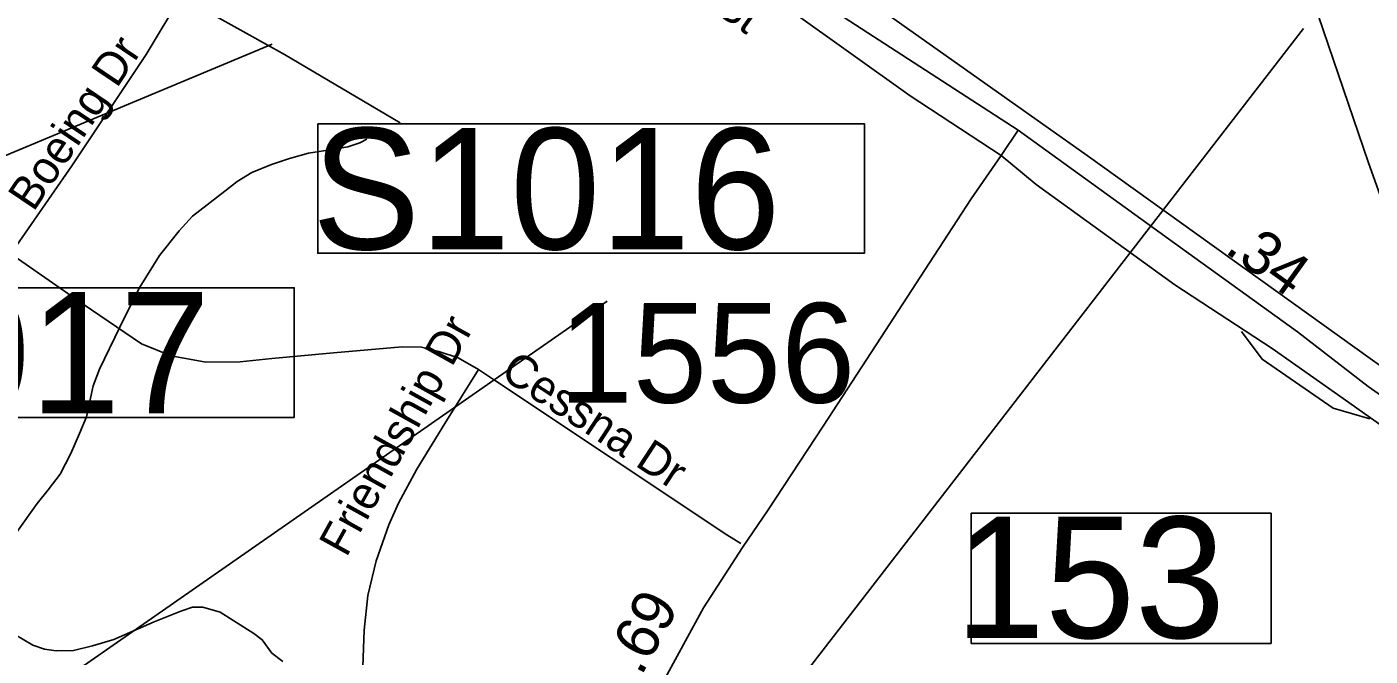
# Model space of a CAD drawing. Extents: x 1662474 to 1856135, y 779280 to 917889.
# Drawn here: x 1720496 to 1724377, y 849194 to 851011 of the extents above; entities that cross this region are included whole.
import ezdxf

# ---------------------------------------------------------------- set-up
doc = ezdxf.new("R2010")
doc.units = 0
for name, color, linetype in [('Cogo Default Point CELL', 7, 'Continuous'), ('Exist Boundary Political City Limit New', 7, 'Continuous'), ('Exist Hydrographic Misc Water Feature', 7, 'Continuous'), ('Exist Railroad Mainline', 7, 'Continuous'), ('Exist Railroad Siding', 7, 'Continuous'), ('Exist Road Non-System Type 51', 7, 'Continuous'), ('Exist Road Non-System Type 51 Label', 7, 'Continuous'), ('Exist Road Primary Interstate Structure Culvert Number Label', 7, 'Continuous'), ('Exist Road Primary Interstate Structure Ovrhead Sign CELL', 7, 'Continuous'), ('Exist Road Primary Interstate Structure Standard Bridge Number Label', 7, 'Continuous'), ('Exist Road Secondary Type 51 Attributed', 7, 'Continuous'), ('Exist Road Secondary Type 51 Label', 7, 'Continuous'), ('Exist Road Secondary Type 51 Undivided 4 Lane Attributed', 7, 'Continuous'), ('Exist Utilities Electrical Transmission Line', 7, 'Continuous'), ('Map Preparation Boundary City Limit Buffer Line', 7, 'Continuous'), ('Prop DGN Element Guardrail', 7, 'Continuous'), ('Scratch_Level_6', 7, 'Continuous')]:
    doc.layers.add(name, color=color, linetype=linetype)

msp = doc.modelspace()

# ---------------------------------------------------------------- linework, layer by layer
at = {"layer": 'Exist Boundary Political City Limit New'}
msp.add_lwpolyline([(1718631, 853967.1), (1718659, 853845.6), (1718883.1, 853780.1), (1719275.1, 853611.9), (1719629.9, 853406.2), (1720451.4, 852836.1), (1723559.8, 850639.7), (1724745.2, 849789.2)], dxfattribs=at)
at = {"layer": 'Exist Hydrographic Misc Water Feature'}
for points in [[(1721477.9, 850686.7), (1721458, 850676.4), (1721423.5, 850664.8), (1721371.4, 850656), (1721309.3, 850646.6), (1721255, 850631.3), (1721202.7, 850613.5), (1721146.3, 850590), (1721103.8, 850564.7), (1721067.5, 850536.7), (1720974.7, 850463.9), (1720936.3, 850421.9), (1720879.5, 850350.9), (1720822.3, 850259.3), (1720779.4, 850174.1), (1720705.8, 850022.1), (1720687.2, 849974.9), (1720668.1, 849885), (1720647.6, 849837), (1720623, 849779.3), (1720592.2, 849719.1), (1720557.8, 849673.9), (1720525.4, 849634.4), (1720466.3, 849551)], [(1721235.5, 849178.3), (1721203.7, 849202.9), (1721176, 849241.2), (1721152.2, 849259.7), (1721054.8, 849320.8), (1721004.8, 849335), (1720974.7, 849335.5), (1720940.6, 849323.9), (1720863.9, 849292.6), (1720817.8, 849273.1), (1720747.5, 849241.7), (1720685.3, 849224.1), (1720631, 849210.4), (1720581, 849209), (1720546.9, 849213.8), (1720512.9, 849225.9), (1720461.2, 849256.6)]]:
    msp.add_lwpolyline(points, dxfattribs=at)
at = {"layer": 'Exist Railroad Mainline'}
for points in [[(1721364, 851996.6), (1721856.6, 851651.2), (1722349.3, 851303.8), (1722705.1, 851056), (1723048.7, 850812.3), (1723310.8, 850640)], [(1723310.8, 850640), (1723412.2, 850556.2), (1723813.5, 850265.9), (1724094.8, 850082.3)], [(1724094.8, 850082.3), (1724299.7, 849937.5), (1724799.5, 849584.6), (1725022.5, 849446.3), (1725156.6, 849380.9), (1725458, 849239.3)]]:
    msp.add_lwpolyline(points, dxfattribs=at)
at = {"layer": 'Exist Railroad Siding'}
msp.add_lwpolyline([(1724006.1, 850131.7), (1724065.3, 850051.1), (1724270.7, 849909.6), (1724376.9, 849879.6)], dxfattribs=at)
at = {"layer": 'Exist Road Non-System Type 51'}
for points in [[(1720941, 851098.7), (1720841, 850931), (1720625.6, 850609.8), (1720449.4, 850355.9)], [(1720941, 851098.7), (1721240, 850931), (1721574.4, 850734.2)], [(1721801.4, 850021.6), (1721741.9, 850054.9), (1721685.9, 850073.8), (1721635.8, 850086.1), (1721580.6, 850087.2), (1721382, 850069.6), (1721203.5, 850052.9), (1721111.9, 850043.6), (1721013.2, 850042.4), (1720912.9, 850060.9), (1720827.6, 850095.6), (1720658.9, 850210.2), (1720449.4, 850355.9)], [(1721801.4, 850021.6), (1721703.2, 849865.4), (1721623.1, 849733.9), (1721569.6, 849635.5), (1721541.9, 849573.5), (1721505.6, 849468.9), (1721480.9, 849369.4), (1721470.1, 849268.6), (1721463.4, 849085.4)], [(1722558.6, 849519.5), (1722518.9, 849544.2), (1721847.1, 849991.1), (1721801.4, 850021.6)]]:
    msp.add_lwpolyline(points, dxfattribs=at)
at = {"layer": 'Exist Road Primary Interstate Structure Culvert Number Label'}
msp.add_line((1717209.7, 849296), (1721204.9, 850960.7), dxfattribs=at)
at = {"layer": 'Exist Road Primary Interstate Structure Ovrhead Sign CELL'}
msp.add_line((1719639.6, 848456.4), (1722172.9, 850219.2), dxfattribs=at)
for points in [[(1721336.2, 850731.3), (1722916.2, 850731.3), (1722916.2, 850357.1), (1721336.2, 850357.1)], [(1719688.4, 850257.6), (1721268.4, 850257.6), (1721268.4, 849883.4), (1719688.4, 849883.4)]]:
    msp.add_lwpolyline(points, close=True, dxfattribs=at)
at = {"layer": 'Exist Road Primary Interstate Structure Standard Bridge Number Label'}
msp.add_lwpolyline([(1724091.3, 849606.3), (1723224.9, 849606.3), (1723224.9, 849230.7), (1724091.3, 849230.7)], close=True, dxfattribs=at)
at = {"layer": 'Exist Road Secondary Type 51 Attributed'}
msp.add_lwpolyline([(1723360.1, 850712.9), (1723310.8, 850640), (1723224.1, 850514.6), (1723103.7, 850330), (1722950.4, 850092.8), (1722797.3, 849858.1), (1722637.9, 849616.1), (1722563.7, 849507.6), (1722451, 849333.3), (1722328.6, 849108.8), (1722190.9, 848839.9), (1721974.8, 848416), (1721899.8, 848281)], dxfattribs=at)
at = {"layer": 'Exist Road Secondary Type 51 Undivided 4 Lane Attributed'}
for points in [[(1723360.1, 850712.9), (1722589.8, 851212.3), (1722190.2, 851495.9), (1721851.9, 851726.9), (1721599.4, 851915.2), (1721318.9, 852111.8), (1721106.3, 852275.8), (1720869.7, 852447.9), (1720674.7, 852587.5), (1720469.9, 852731.4), (1720205.4, 852919.8), (1719958.8, 853102), (1719757.9, 853241.9), (1719521, 853388), (1719351.8, 853481.5), (1719220.2, 853542.6), (1718969, 853659), (1718807.6, 853718.3), (1718641.4, 853752.6), (1718532.7, 853763.6), (1718471.8, 853764.6), (1718174.3, 853799.4)], [(1724796.5, 849675.3), (1724371.8, 849972.2), (1724167.7, 850130.5), (1723829.9, 850374), (1723360.1, 850712.9)]]:
    msp.add_lwpolyline(points, dxfattribs=at)
at = {"layer": 'Exist Utilities Electrical Transmission Line'}
msp.add_lwpolyline([(1724856.8, 856415.2), (1724355.2, 855948.2), (1724223.7, 855807.6), (1723905.6, 855468.8), (1723527.1, 855066.5), (1723043, 854545.3), (1722871.1, 854382.9), (1722875.4, 854234.9), (1722903.2, 854200.5), (1723304.2, 853890.2), (1723715.3, 853579.7), (1723888, 853443.9), (1723833.4, 853196.3), (1723720.3, 852735.2), (1723695, 852609.4), (1723807.4, 852276.2), (1723987.9, 851745.9), (1724199.5, 851127.5), (1724372.2, 850621.3), (1724544.9, 850135.3)], dxfattribs=at)
at = {"layer": 'Map Preparation Boundary City Limit Buffer Line'}
msp.add_lwpolyline([(1718631, 853967.1), (1718659, 853845.6), (1718883.1, 853780.1), (1719275.1, 853611.9), (1719629.9, 853406.2), (1720451.4, 852836.1), (1723559.8, 850639.7), (1724745.2, 849789.2)], dxfattribs=at)
at = {"layer": 'Scratch_Level_6'}
msp.add_line((1721749.3, 847858.4), (1724184.7, 851005.9), dxfattribs=at)

# ---------------------------------------------------------------- texts
at = {"layer": 'Cogo Default Point CELL'}
msp.add_text('1556', height=288, dxfattribs=at).set_placement((1722032.7, 849925.7))
at = {"layer": 'Exist Road Non-System Type 51 Label'}
for s, rotation, p in [('Boeing Dr', 56.0213, (1720514.9, 850474.4)), ('Friendship Dr', 60.9827, (1721419, 849476.5)), ('Cessna Dr', 326.7582, (1721860.4, 850001.1))]:
    msp.add_text(s, height=95, rotation=rotation, dxfattribs=at).set_placement(p)
at = {"layer": 'Exist Road Primary Interstate Structure Ovrhead Sign CELL'}
for s, p in [('S1016', (1721320.1, 850368.7)), ('S1017', (1719672.4, 849895))]:
    msp.add_text(s, height=350, dxfattribs=at).set_placement(p)
at = {"layer": 'Exist Road Primary Interstate Structure Standard Bridge Number Label'}
msp.add_text('153', height=350, dxfattribs=at).set_placement((1723177.5, 849246.3))
at = {"layer": 'Exist Road Secondary Type 51 Label'}
msp.add_text('W Market St', height=95, rotation=324.2602, dxfattribs=at).set_placement((1722008.4, 851395.5))
at = {"layer": 'Prop DGN Element Guardrail'}
for s, rotation, p in [('.34', 324.2222, (1723953.6, 850361.9)), ('.69', 61.3895, (1722271, 849133.7))]:
    msp.add_text(s, height=125, rotation=rotation, dxfattribs=at).set_placement(p)

doc.saveas('drawing.dxf')
